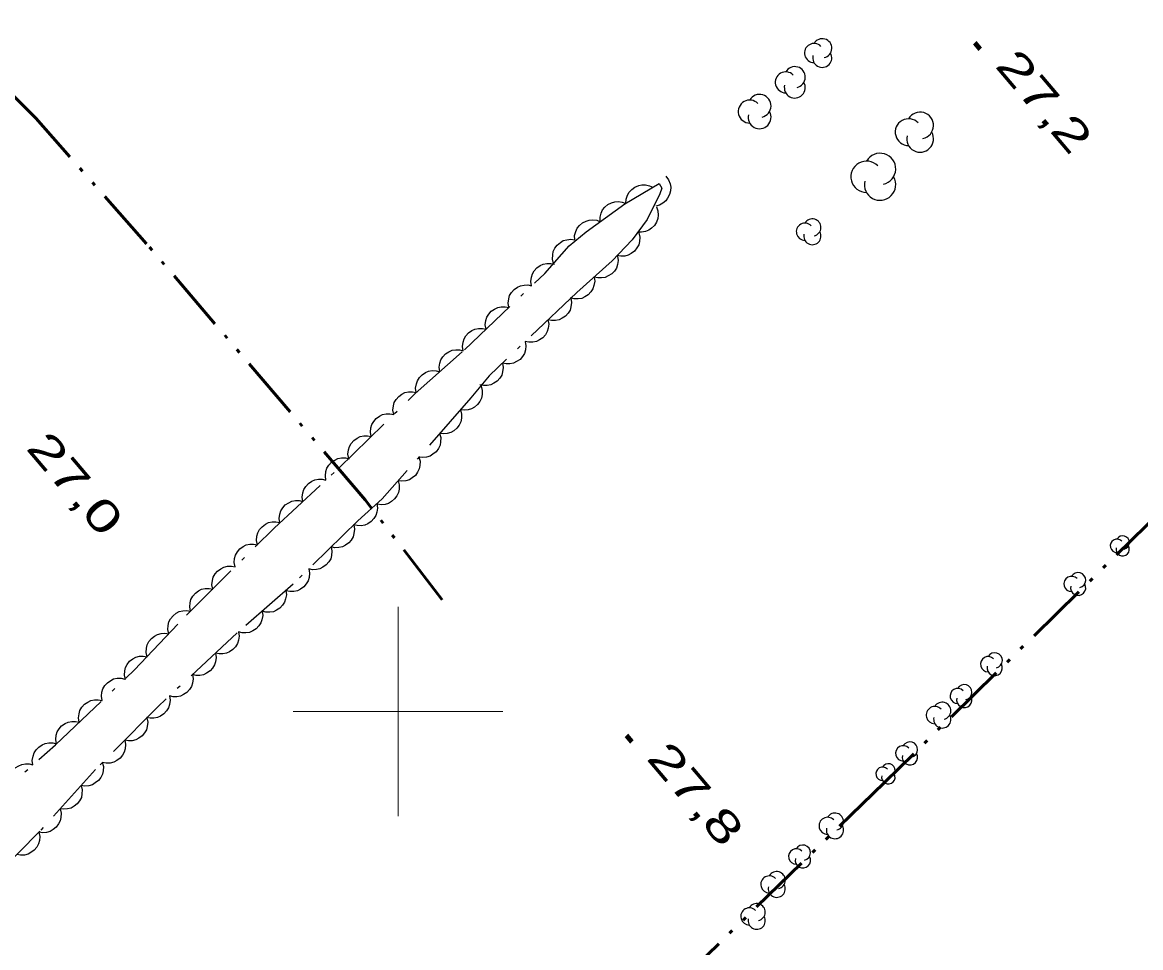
# Model space of a CAD drawing. Extents: x 386081 to 389416, y 5130568 to 5134082.
# Drawn here: x 388164.1 to 388270.9, y 5131577.5 to 5131665.7 of the extents above; entities that cross this region are included whole.
import ezdxf

# ---------------------------------------------------------------- set-up
doc = ezdxf.new("R2010")
doc.units = 0
doc.header["$LTSCALE"] = 1.2
doc.linetypes.add('DASH_DOUBLE_DOT', pattern=[9.2, 5, -1.2, 0.3, -1.2, 0.3, -1.2])
doc.linetypes.add('DOT_DASHED', pattern=[7.7, 5, -1.2, 0.3, -1.2])
for name, color, linetype, lineweight in [('3', 7, 'Continuous', 140), ('4', 7, 'DASH_DOUBLE_DOT', 53), ('44', 7, 'Continuous', 25), ('61', 7, 'Continuous', 13)]:
    doc.layers.add(name, color=color, linetype=linetype, lineweight=lineweight)

msp = doc.modelspace()

# ---------------------------------------------------------------- linework, layer by layer
at = {"layer": '3'}
for p, q in [((388255.06, 5131663.79), (388255.57, 5131663.18)), ((388221.79, 5131597.72), (388222.3, 5131597.11))]:
    msp.add_line(p, q, dxfattribs=at)
at = {"layer": '4'}
for points in [[(388204.21, 5131610.66), (388196.86, 5131620.2), (388175.99, 5131644.63), (388165.41, 5131656.62), (388157.68, 5131664.34), (388154.31, 5131668.51), (388183.39, 5131696.3), (388212.47, 5131724.71), (388239.36, 5131750.62), (388265.61, 5131776.18), (388295.56, 5131805.65), (388308.21, 5131817.54), (388331.7, 5131840.05), (388348.88, 5131856.91), (388363.69, 5131871.25), (388382.99, 5131889.58), (388381.01, 5131890.93)], [(388376.19, 5131718.23), (388370.35, 5131713.45), (388346.97, 5131690.76), (388313.02, 5131658.26), (388280.76, 5131626.88), (388246.43, 5131593.24), (388211.96, 5131559.7), (388191.8, 5131540.53), (388114.13, 5131465.55), (388104.02, 5131454.93), (388098.39, 5131449.88), (388094.5, 5131447.22)]]:
    msp.add_lwpolyline(points, dxfattribs=at)
at = {"layer": '44'}
for points in [[(388225.57, 5131651.06), (388225.82, 5131650.72), (388225.96, 5131650.34), (388226.03, 5131650.02), (388226.01, 5131649.67), (388225.92, 5131649.31), (388225.73, 5131648.97), (388225.55, 5131648.71), (388225.27, 5131648.49), (388224.94, 5131648.32), (388224.59, 5131648.22)], [(388221.75, 5131648.47), (388221.77, 5131648.89), (388221.91, 5131649.27), (388222.06, 5131649.56), (388222.31, 5131649.81), (388222.61, 5131650.03), (388222.97, 5131650.17), (388223.28, 5131650.25), (388223.63, 5131650.24), (388224, 5131650.16), (388224.32, 5131650.01)], [(388219.3, 5131646.73), (388219.29, 5131647.15), (388219.4, 5131647.54), (388219.53, 5131647.85), (388219.75, 5131648.12), (388220.03, 5131648.36), (388220.38, 5131648.53), (388220.68, 5131648.64), (388221.04, 5131648.65), (388221.4, 5131648.6), (388221.74, 5131648.48)], [(388224.67, 5131648.15), (388224.81, 5131647.75), (388224.83, 5131647.35), (388224.8, 5131647.02), (388224.67, 5131646.69), (388224.48, 5131646.38), (388224.2, 5131646.11), (388223.95, 5131645.91), (388223.62, 5131645.79), (388223.25, 5131645.72), (388222.89, 5131645.73)], [(388216.86, 5131644.99), (388216.85, 5131645.41), (388216.96, 5131645.8), (388217.09, 5131646.1), (388217.31, 5131646.37), (388217.59, 5131646.61), (388217.94, 5131646.78), (388218.24, 5131646.89), (388218.6, 5131646.9), (388218.96, 5131646.86), (388219.3, 5131646.73)], [(388222.98, 5131645.66), (388223.07, 5131645.25), (388223.04, 5131644.85), (388222.97, 5131644.52), (388222.8, 5131644.22), (388222.57, 5131643.93), (388222.26, 5131643.7), (388221.98, 5131643.53), (388221.64, 5131643.45), (388221.27, 5131643.43), (388220.91, 5131643.49)], [(388214.84, 5131642.75), (388214.74, 5131643.16), (388214.76, 5131643.57), (388214.82, 5131643.89), (388214.98, 5131644.2), (388215.2, 5131644.5), (388215.49, 5131644.74), (388215.77, 5131644.92), (388216.11, 5131645.01), (388216.48, 5131645.05), (388216.83, 5131645)], [(388220.95, 5131643.45), (388221.01, 5131643.03), (388220.94, 5131642.63), (388220.84, 5131642.31), (388220.65, 5131642.02), (388220.4, 5131641.75), (388220.07, 5131641.55), (388219.78, 5131641.41), (388219.43, 5131641.36), (388219.06, 5131641.36), (388218.71, 5131641.45)], [(388212.75, 5131640.61), (388212.68, 5131641.02), (388212.73, 5131641.43), (388212.82, 5131641.75), (388213, 5131642.04), (388213.25, 5131642.32), (388213.57, 5131642.54), (388213.85, 5131642.69), (388214.2, 5131642.75), (388214.57, 5131642.75), (388214.92, 5131642.68)], [(388218.71, 5131641.45), (388218.77, 5131641.04), (388218.7, 5131640.64), (388218.6, 5131640.32), (388218.41, 5131640.03), (388218.16, 5131639.76), (388217.83, 5131639.55), (388217.54, 5131639.41), (388217.19, 5131639.36), (388216.82, 5131639.37), (388216.47, 5131639.46)], [(388210.57, 5131638.54), (388210.51, 5131638.96), (388210.56, 5131639.36), (388210.64, 5131639.68), (388210.83, 5131639.98), (388211.07, 5131640.25), (388211.39, 5131640.47), (388211.68, 5131640.62), (388212.03, 5131640.68), (388212.4, 5131640.69), (388212.75, 5131640.61)], [(388216.49, 5131639.44), (388216.56, 5131639.02), (388216.5, 5131638.62), (388216.42, 5131638.3), (388216.23, 5131638), (388215.99, 5131637.73), (388215.67, 5131637.51), (388215.38, 5131637.36), (388215.04, 5131637.3), (388214.66, 5131637.29), (388214.31, 5131637.37)], [(388208.4, 5131636.48), (388208.33, 5131636.89), (388208.38, 5131637.29), (388208.47, 5131637.61), (388208.65, 5131637.91), (388208.9, 5131638.19), (388209.22, 5131638.4), (388209.51, 5131638.55), (388209.85, 5131638.62), (388210.22, 5131638.62), (388210.57, 5131638.54)], [(388214.31, 5131637.37), (388214.38, 5131636.96), (388214.33, 5131636.56), (388214.24, 5131636.24), (388214.06, 5131635.94), (388213.81, 5131635.66), (388213.5, 5131635.45), (388213.21, 5131635.29), (388212.86, 5131635.23), (388212.49, 5131635.23), (388212.14, 5131635.3)], [(388206.23, 5131634.41), (388206.16, 5131634.82), (388206.21, 5131635.23), (388206.3, 5131635.55), (388206.48, 5131635.84), (388206.72, 5131636.12), (388207.04, 5131636.34), (388207.33, 5131636.49), (388207.68, 5131636.55), (388208.05, 5131636.55), (388208.4, 5131636.48)], [(388203.98, 5131632.42), (388203.92, 5131632.84), (388203.99, 5131633.24), (388204.09, 5131633.55), (388204.28, 5131633.85), (388204.54, 5131634.12), (388204.86, 5131634.32), (388205.15, 5131634.46), (388205.5, 5131634.51), (388205.87, 5131634.5), (388206.22, 5131634.41)], [(388212.14, 5131635.3), (388212.21, 5131634.89), (388212.15, 5131634.49), (388212.07, 5131634.17), (388211.88, 5131633.87), (388211.64, 5131633.59), (388211.32, 5131633.38), (388211.03, 5131633.23), (388210.68, 5131633.17), (388210.31, 5131633.16), (388209.96, 5131633.24)], [(388201.73, 5131630.43), (388201.68, 5131630.85), (388201.75, 5131631.25), (388201.84, 5131631.56), (388202.04, 5131631.86), (388202.29, 5131632.12), (388202.62, 5131632.33), (388202.91, 5131632.47), (388203.26, 5131632.52), (388203.63, 5131632.51), (388203.98, 5131632.42)], [(388209.96, 5131633.24), (388210.03, 5131632.83), (388209.98, 5131632.42), (388209.89, 5131632.1), (388209.71, 5131631.8), (388209.46, 5131631.53), (388209.14, 5131631.31), (388208.86, 5131631.16), (388208.51, 5131631.1), (388208.14, 5131631.1), (388207.79, 5131631.17)], [(388199.59, 5131628.34), (388199.51, 5131628.75), (388199.56, 5131629.15), (388199.64, 5131629.47), (388199.82, 5131629.78), (388200.06, 5131630.06), (388200.37, 5131630.27), (388200.66, 5131630.43), (388201.01, 5131630.5), (388201.38, 5131630.51), (388201.73, 5131630.44)], [(388207.93, 5131631.04), (388208.04, 5131630.63), (388208.02, 5131630.23), (388207.97, 5131629.9), (388207.81, 5131629.59), (388207.59, 5131629.29), (388207.29, 5131629.05), (388207.02, 5131628.87), (388206.68, 5131628.78), (388206.31, 5131628.74), (388205.95, 5131628.78)], [(388197.44, 5131626.24), (388197.37, 5131626.65), (388197.41, 5131627.05), (388197.5, 5131627.37), (388197.68, 5131627.68), (388197.92, 5131627.96), (388198.23, 5131628.18), (388198.52, 5131628.33), (388198.86, 5131628.4), (388199.23, 5131628.41), (388199.59, 5131628.34)], [(388205.95, 5131628.78), (388206.06, 5131628.38), (388206.04, 5131627.97), (388205.99, 5131627.65), (388205.83, 5131627.33), (388205.61, 5131627.04), (388205.31, 5131626.79), (388205.04, 5131626.62), (388204.7, 5131626.52), (388204.33, 5131626.49), (388203.97, 5131626.53)], [(388195.3, 5131624.14), (388195.22, 5131624.55), (388195.27, 5131624.96), (388195.35, 5131625.28), (388195.53, 5131625.58), (388195.77, 5131625.86), (388196.09, 5131626.08), (388196.37, 5131626.23), (388196.72, 5131626.3), (388197.09, 5131626.31), (388197.44, 5131626.24)], [(388203.97, 5131626.53), (388204.08, 5131626.13), (388204.06, 5131625.72), (388204.01, 5131625.4), (388203.85, 5131625.08), (388203.63, 5131624.78), (388203.33, 5131624.54), (388203.06, 5131624.36), (388202.72, 5131624.27), (388202.35, 5131624.23), (388201.99, 5131624.28)], [(388193.12, 5131622.08), (388193.06, 5131622.49), (388193.12, 5131622.89), (388193.21, 5131623.21), (388193.4, 5131623.51), (388193.65, 5131623.78), (388193.97, 5131623.99), (388194.26, 5131624.14), (388194.61, 5131624.19), (388194.98, 5131624.19), (388195.33, 5131624.11)], [(388201.99, 5131624.28), (388202.1, 5131623.87), (388202.08, 5131623.47), (388202.03, 5131623.14), (388201.87, 5131622.83), (388201.65, 5131622.53), (388201.35, 5131622.29), (388201.08, 5131622.11), (388200.74, 5131622.02), (388200.37, 5131621.98), (388200.01, 5131622.02)], [(388190.92, 5131620.04), (388190.85, 5131620.46), (388190.91, 5131620.86), (388191, 5131621.18), (388191.19, 5131621.47), (388191.44, 5131621.75), (388191.76, 5131621.96), (388192.05, 5131622.1), (388192.4, 5131622.16), (388192.77, 5131622.16), (388193.12, 5131622.08)], [(388200.01, 5131622.02), (388200.12, 5131621.62), (388200.1, 5131621.21), (388200.05, 5131620.89), (388199.89, 5131620.57), (388199.67, 5131620.28), (388199.37, 5131620.03), (388199.1, 5131619.86), (388198.76, 5131619.76), (388198.39, 5131619.73), (388198.03, 5131619.77)], [(388188.71, 5131618.01), (388188.65, 5131618.42), (388188.71, 5131618.82), (388188.8, 5131619.14), (388188.99, 5131619.44), (388189.24, 5131619.71), (388189.56, 5131619.92), (388189.85, 5131620.07), (388190.2, 5131620.13), (388190.57, 5131620.13), (388190.92, 5131620.04)], [(388197.98, 5131619.83), (388198.04, 5131619.41), (388197.97, 5131619.01), (388197.88, 5131618.69), (388197.69, 5131618.4), (388197.44, 5131618.13), (388197.11, 5131617.92), (388196.82, 5131617.78), (388196.47, 5131617.72), (388196.1, 5131617.73), (388195.75, 5131617.81)], [(388186.57, 5131615.91), (388186.49, 5131616.32), (388186.53, 5131616.73), (388186.61, 5131617.05), (388186.79, 5131617.35), (388187.03, 5131617.63), (388187.34, 5131617.86), (388187.62, 5131618.02), (388187.97, 5131618.09), (388188.34, 5131618.1), (388188.69, 5131618.03)], [(388195.77, 5131617.8), (388195.84, 5131617.39), (388195.79, 5131616.98), (388195.71, 5131616.66), (388195.53, 5131616.36), (388195.29, 5131616.08), (388194.98, 5131615.86), (388194.69, 5131615.71), (388194.34, 5131615.64), (388193.97, 5131615.63), (388193.62, 5131615.7)], [(388184.44, 5131613.8), (388184.36, 5131614.21), (388184.4, 5131614.61), (388184.48, 5131614.93), (388184.66, 5131615.24), (388184.9, 5131615.52), (388185.21, 5131615.74), (388185.5, 5131615.9), (388185.84, 5131615.97), (388186.21, 5131615.98), (388186.57, 5131615.91)], [(388193.62, 5131615.7), (388193.69, 5131615.29), (388193.65, 5131614.89), (388193.57, 5131614.57), (388193.38, 5131614.27), (388193.14, 5131613.99), (388192.83, 5131613.77), (388192.54, 5131613.61), (388192.2, 5131613.54), (388191.83, 5131613.53), (388191.47, 5131613.61)], [(388182.31, 5131611.68), (388182.23, 5131612.09), (388182.28, 5131612.5), (388182.36, 5131612.82), (388182.53, 5131613.12), (388182.77, 5131613.4), (388183.09, 5131613.62), (388183.37, 5131613.78), (388183.72, 5131613.85), (388184.09, 5131613.87), (388184.44, 5131613.8)], [(388191.47, 5131613.61), (388191.55, 5131613.2), (388191.5, 5131612.79), (388191.42, 5131612.47), (388191.24, 5131612.17), (388191, 5131611.89), (388190.68, 5131611.67), (388190.39, 5131611.52), (388190.05, 5131611.45), (388189.68, 5131611.44), (388189.33, 5131611.51)], [(388180.19, 5131609.56), (388180.11, 5131609.98), (388180.15, 5131610.38), (388180.23, 5131610.7), (388180.41, 5131611), (388180.65, 5131611.29), (388180.96, 5131611.51), (388181.24, 5131611.67), (388181.59, 5131611.74), (388181.96, 5131611.75), (388182.31, 5131611.68)], [(388189.29, 5131611.55), (388189.34, 5131611.14), (388189.27, 5131610.74), (388189.17, 5131610.42), (388188.97, 5131610.13), (388188.72, 5131609.86), (388188.39, 5131609.66), (388188.1, 5131609.52), (388187.75, 5131609.48), (388187.38, 5131609.49), (388187.03, 5131609.58)], [(388178.11, 5131607.4), (388178.02, 5131607.81), (388178.05, 5131608.22), (388178.12, 5131608.54), (388178.29, 5131608.85), (388178.52, 5131609.14), (388178.83, 5131609.37), (388179.11, 5131609.53), (388179.45, 5131609.61), (388179.82, 5131609.63), (388180.18, 5131609.58)], [(388187.03, 5131609.58), (388187.08, 5131609.17), (388187.01, 5131608.76), (388186.91, 5131608.45), (388186.71, 5131608.16), (388186.46, 5131607.89), (388186.13, 5131607.69), (388185.83, 5131607.55), (388185.48, 5131607.51), (388185.11, 5131607.52), (388184.77, 5131607.61)], [(388176.04, 5131605.23), (388175.95, 5131605.64), (388175.98, 5131606.04), (388176.05, 5131606.37), (388176.22, 5131606.67), (388176.45, 5131606.96), (388176.76, 5131607.19), (388177.04, 5131607.36), (388177.38, 5131607.44), (388177.75, 5131607.46), (388178.11, 5131607.4)], [(388184.76, 5131607.61), (388184.83, 5131607.2), (388184.77, 5131606.8), (388184.68, 5131606.48), (388184.49, 5131606.18), (388184.24, 5131605.91), (388183.92, 5131605.7), (388183.63, 5131605.55), (388183.29, 5131605.49), (388182.92, 5131605.49), (388182.57, 5131605.57)], [(388173.97, 5131603.06), (388173.88, 5131603.46), (388173.91, 5131603.87), (388173.98, 5131604.19), (388174.15, 5131604.5), (388174.38, 5131604.79), (388174.69, 5131605.02), (388174.97, 5131605.19), (388175.31, 5131605.27), (388175.68, 5131605.29), (388176.04, 5131605.23)], [(388182.57, 5131605.57), (388182.63, 5131605.16), (388182.57, 5131604.75), (388182.48, 5131604.44), (388182.3, 5131604.14), (388182.05, 5131603.87), (388181.73, 5131603.65), (388181.44, 5131603.51), (388181.09, 5131603.45), (388180.72, 5131603.45), (388180.37, 5131603.53)], [(388180.37, 5131603.53), (388180.43, 5131603.11), (388180.38, 5131602.71), (388180.29, 5131602.39), (388180.1, 5131602.1), (388179.85, 5131601.82), (388179.53, 5131601.61), (388179.24, 5131601.46), (388178.89, 5131601.4), (388178.52, 5131601.4), (388178.17, 5131601.48)], [(388171.75, 5131601.04), (388171.68, 5131601.45), (388171.73, 5131601.86), (388171.82, 5131602.17), (388172, 5131602.47), (388172.25, 5131602.75), (388172.57, 5131602.96), (388172.85, 5131603.12), (388173.2, 5131603.18), (388173.57, 5131603.18), (388173.92, 5131603.1)], [(388178.17, 5131601.48), (388178.24, 5131601.07), (388178.18, 5131600.67), (388178.09, 5131600.35), (388177.9, 5131600.05), (388177.65, 5131599.78), (388177.33, 5131599.57), (388177.04, 5131599.42), (388176.7, 5131599.36), (388176.33, 5131599.36), (388175.98, 5131599.44)], [(388169.57, 5131598.98), (388169.5, 5131599.39), (388169.55, 5131599.79), (388169.64, 5131600.11), (388169.82, 5131600.41), (388170.07, 5131600.69), (388170.39, 5131600.9), (388170.68, 5131601.05), (388171.02, 5131601.11), (388171.39, 5131601.12), (388171.75, 5131601.04)], [(388176.02, 5131599.4), (388176.1, 5131598.99), (388176.06, 5131598.58), (388175.98, 5131598.26), (388175.81, 5131597.96), (388175.57, 5131597.67), (388175.26, 5131597.45), (388174.98, 5131597.29), (388174.63, 5131597.21), (388174.26, 5131597.2), (388173.91, 5131597.27)], [(388167.39, 5131596.91), (388167.32, 5131597.33), (388167.37, 5131597.73), (388167.46, 5131598.05), (388167.65, 5131598.35), (388167.89, 5131598.62), (388168.21, 5131598.84), (388168.5, 5131598.99), (388168.85, 5131599.05), (388169.22, 5131599.05), (388169.57, 5131598.98)], [(388173.91, 5131597.27), (388173.99, 5131596.86), (388173.95, 5131596.45), (388173.87, 5131596.13), (388173.7, 5131595.82), (388173.46, 5131595.54), (388173.15, 5131595.32), (388172.87, 5131595.16), (388172.52, 5131595.08), (388172.15, 5131595.07), (388171.8, 5131595.13)], [(388165.15, 5131594.92), (388165.09, 5131595.33), (388165.16, 5131595.73), (388165.26, 5131596.05), (388165.45, 5131596.34), (388165.71, 5131596.61), (388166.03, 5131596.81), (388166.32, 5131596.96), (388166.67, 5131597.01), (388167.04, 5131597), (388167.39, 5131596.91)], [(388162.91, 5131592.92), (388162.85, 5131593.34), (388162.92, 5131593.74), (388163.02, 5131594.06), (388163.21, 5131594.35), (388163.46, 5131594.62), (388163.79, 5131594.82), (388164.08, 5131594.96), (388164.43, 5131595.01), (388164.8, 5131595.01), (388165.15, 5131594.92)], [(388171.77, 5131595.16), (388171.87, 5131594.76), (388171.84, 5131594.35), (388171.78, 5131594.03), (388171.62, 5131593.71), (388171.4, 5131593.42), (388171.09, 5131593.18), (388170.82, 5131593.01), (388170.48, 5131592.92), (388170.11, 5131592.89), (388169.75, 5131592.94)], [(388169.75, 5131592.94), (388169.85, 5131592.53), (388169.83, 5131592.13), (388169.77, 5131591.8), (388169.6, 5131591.49), (388169.38, 5131591.2), (388169.08, 5131590.96), (388168.8, 5131590.79), (388168.46, 5131590.7), (388168.09, 5131590.67), (388167.74, 5131590.72)], [(388167.74, 5131590.72), (388167.84, 5131590.31), (388167.81, 5131589.9), (388167.75, 5131589.58), (388167.59, 5131589.27), (388167.37, 5131588.97), (388167.07, 5131588.74), (388166.79, 5131588.56), (388166.45, 5131588.47), (388166.08, 5131588.44), (388165.72, 5131588.49)], [(388165.72, 5131588.5), (388165.8, 5131588.09), (388165.76, 5131587.68), (388165.68, 5131587.36), (388165.51, 5131587.06), (388165.27, 5131586.77), (388164.96, 5131586.55), (388164.68, 5131586.39), (388164.33, 5131586.31), (388163.96, 5131586.3), (388163.61, 5131586.36)]]:
    msp.add_lwpolyline(points, dxfattribs=at)
at = {"layer": '44', "linetype": 'DOT_DASHED'}
msp.add_lwpolyline([(388158.82, 5131589.29), (388167.3, 5131596.83), (388174.85, 5131603.98), (388179.8, 5131609.18), (388188.16, 5131617.5), (388194.35, 5131623.21), (388201.63, 5131630.34), (388206.33, 5131634.51), (388214, 5131641.8), (388216.32, 5131644.42), (388217.94, 5131645.76), (388221.66, 5131648.42), (388224.92, 5131650.36), (388225.18, 5131649.92), (388225, 5131649.4), (388223.79, 5131646.95), (388222.36, 5131645.01), (388220.45, 5131643), (388217.06, 5131639.98), (388208.69, 5131632.03), (388206.96, 5131629.93), (388198.48, 5131620.28), (388196.17, 5131618.19), (388189.99, 5131612.16), (388184.64, 5131607.5), (388177.06, 5131600.45), (388171.13, 5131594.46), (388165.81, 5131588.59), (388159.6, 5131582.3)], dxfattribs=at)
at = {"layer": '44'}
for centre, radius, start, end in [((388239.706, 5131662.821), 0.913, 44.11537, 269.80396), ((388240.491, 5131663.277), 0.913, 282.26917, 149.72626), ((388240.491, 5131662.364), 0.913, 166.93686, 29.62122), ((388237.868, 5131660.523), 1.001, 282.26917, 149.72626), ((388237.007, 5131660.023), 1.001, 44.11537, 269.80396), ((388237.868, 5131659.522), 1.001, 166.93686, 29.62122), ((388233.566, 5131657.235), 1.094, 44.11537, 269.80396), ((388234.507, 5131657.782), 1.094, 282.26917, 149.72626), ((388234.507, 5131656.688), 1.094, 166.93686, 29.62122), ((388249.833, 5131655.907), 1.276, 282.26917, 149.72626), ((388248.735, 5131655.269), 1.276, 44.11537, 269.80396), ((388249.833, 5131654.631), 1.276, 166.93686, 29.62122), ((388246.005, 5131651.763), 1.497, 282.26917, 149.72626), ((388244.718, 5131651.014), 1.497, 44.11537, 269.80396), ((388246.005, 5131650.265), 1.497, 166.93686, 29.62122), ((388238.836, 5131645.769), 0.823, 44.11537, 269.80396), ((388239.544, 5131646.18), 0.823, 282.26917, 149.72626), ((388239.544, 5131645.357), 0.823, 166.93686, 29.62122), ((388268.618, 5131615.804), 0.637, 44.11537, 269.80396), ((388269.166, 5131616.123), 0.637, 282.26917, 149.72626), ((388269.166, 5131615.486), 0.637, 166.93686, 29.62122), ((388264.914, 5131612.531), 0.728, 282.26917, 149.72626), ((388264.288, 5131612.167), 0.728, 44.11537, 269.80396), ((388264.914, 5131611.802), 0.728, 166.93686, 29.62122), ((388256.328, 5131604.517), 0.728, 44.11537, 269.80396), ((388256.954, 5131604.881), 0.728, 282.26917, 149.72626), ((388256.954, 5131604.152), 0.728, 166.93686, 29.62122), ((388254.044, 5131601.841), 0.728, 282.26917, 149.72626), ((388253.418, 5131601.477), 0.728, 44.11537, 269.80396), ((388254.044, 5131601.112), 0.728, 166.93686, 29.62122), ((388251.236, 5131599.659), 0.823, 44.11537, 269.80396), ((388251.944, 5131600.07), 0.823, 282.26917, 149.72626), ((388251.944, 5131599.247), 0.823, 166.93686, 29.62122), ((388248.226, 5131596.007), 0.733, 44.11537, 269.80396), ((388248.856, 5131596.373), 0.733, 282.26917, 149.72626), ((388246.798, 5131594.376), 0.642, 282.26917, 149.72626), ((388248.856, 5131595.64), 0.733, 166.93686, 29.62122), ((388246.246, 5131594.055), 0.642, 44.11537, 269.80396), ((388246.798, 5131593.733), 0.642, 166.93686, 29.62122), ((388240.998, 5131589.089), 0.819, 44.11537, 269.80396), ((388241.702, 5131589.498), 0.819, 282.26917, 149.72626), ((388241.702, 5131588.679), 0.819, 166.93686, 29.62122), ((388238.006, 5131586.167), 0.732, 44.11537, 269.80396), ((388238.636, 5131586.533), 0.732, 282.26917, 149.72626), ((388238.636, 5131585.8), 0.732, 166.93686, 29.62122), ((388235.438, 5131583.499), 0.819, 44.11537, 269.80396), ((388236.142, 5131583.908), 0.819, 282.26917, 149.72626), ((388236.142, 5131583.089), 0.819, 166.93686, 29.62122), ((388233.528, 5131580.449), 0.819, 44.11537, 269.80396), ((388234.232, 5131580.858), 0.819, 282.26917, 149.72626), ((388234.232, 5131580.039), 0.819, 166.93686, 29.62122)]:
    msp.add_arc(centre, radius, start, end, dxfattribs=at)
at = {"layer": '61'}
for p, q in [((388200, 5131590), (388200, 5131610)), ((388190, 5131600), (388210, 5131600))]:
    msp.add_line(p, q, dxfattribs=at)

# ---------------------------------------------------------------- texts
at = {"layer": '3', "width": 1.45}
for s, p in [('27,2   ', (388256.89, 5131661.57)), ('27,0   ', (388164.4, 5131625.09)), ('27,8   ', (388223.62, 5131595.5))]:
    msp.add_text(s, height=3, rotation=310.294, dxfattribs=at).set_placement(p)

doc.saveas('drawing.dxf')
